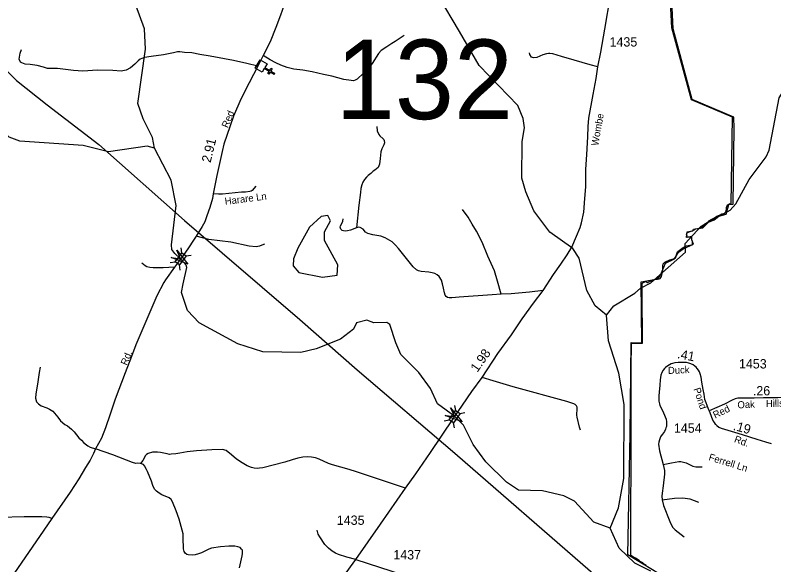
# Model space of a CAD drawing. Extents: x 2220236 to 2384410, y 720751 to 894131.
# Drawn here: x 2304658 to 2314836, y 827438 to 834809 of the extents above; entities that cross this region are included whole.
import ezdxf

# ---------------------------------------------------------------- set-up
doc = ezdxf.new("R2010")
doc.units = 0
doc.layers.add('Default', color=7, linetype='Continuous')

msp = doc.modelspace()

# ---------------------------------------------------------------- linework, layer by layer
at = {"layer": 'Default'}
for p, q in [((2306894, 831622), (2306884, 831690)), ((2306949, 831581), (2307018, 831591)), ((2306736, 831491), (2306804, 831501)), ((2306871, 831391), (2306861, 831459)), ((2310568, 829507), (2310555, 829575)), ((2310624, 829468), (2310692, 829481)), ((2310414, 829370), (2310482, 829383)), ((2310553, 829275), (2310540, 829343))]:
    msp.add_line(p, q, dxfattribs=at)
for points in [[(2295493, 842747), (2297095, 841044), (2298483, 839568), (2299676, 838250), (2300741, 837598), (2301195, 837329), (2302261, 836417), (2302843, 835802), (2303617, 835003), (2304675, 833934), (2305089, 833608), (2305781, 833074), (2306930, 832055), (2308477, 830729), (2309247, 830053), (2310557, 828934), (2312376, 827352), (2314693, 825307), (2316171, 824036), (2317878, 822537), (2318675, 821838), (2319961, 820697)], [(2306528, 833027), (2306502, 833170), (2306374, 833417), (2306305, 833625), (2306406, 834351), (2306394, 834626), (2306180, 835215), (2306117, 835632), (2306123, 835865), (2306163, 835998), (2306160, 836248), (2306067, 836447), (2305745, 836936), (2305519, 836983)], [(2306528, 833027), (2306428, 833052), (2305912, 832978), (2305570, 833060), (2304720, 833117), (2304577, 833173), (2304468, 833290), (2304221, 833828), (2304126, 834110), (2303915, 834390), (2303829, 834600), (2303836, 834748), (2304022, 835202), (2304110, 835619), (2304091, 835825), (2303937, 836140)], [(2313122, 827429), (2313102, 827443), (2313079, 827463), (2313043, 827482), (2313030, 827497), (2312979, 827525), (2312939, 827551), (2312916, 827564), (2312922, 829394), (2312924, 830079), (2312927, 830411), (2313074, 830411), (2313075, 830411), (2313069, 831096), (2313068, 831211), (2313084, 831222), (2313087, 831224), (2313114, 831236), (2313128, 831232), (2313141, 831226), (2313158, 831233), (2313208, 831252), (2313239, 831263), (2313277, 831268), (2313298, 831274), (2313311, 831278), (2313331, 831304), (2313341, 831359), (2313345, 831395), (2313347, 831411), (2313348, 831445), (2313352, 831473), (2313375, 831497), (2313442, 831526), (2313492, 831540), (2313522, 831554), (2313536, 831612), (2313538, 831623), (2313538, 831624), (2313544, 831633), (2313548, 831639), (2313568, 831655), (2313619, 831695), (2313664, 831716), (2313710, 831723), (2313736, 831729), (2313746, 831736), (2313746, 831760), (2313743, 831775), (2313738, 831794), (2313735, 831804), (2313736, 831820), (2313737, 831836), (2313710, 831833), (2313698, 831832), (2313678, 831827), (2313667, 831857), (2313663, 831867), (2313667, 831881), (2313682, 831898), (2313689, 831901), (2313701, 831905), (2313729, 831912), (2313746, 831916), (2313748, 831918), (2313758, 831938), (2313766, 831940), (2313814, 831950), (2313816, 831950), (2313860, 831956), (2313866, 831960), (2313901, 831988), (2313920, 832013), (2313953, 832038), (2313958, 832042), (2313966, 832049), (2313995, 832070), (2314030, 832085), (2314072, 832112), (2314115, 832130), (2314138, 832144), (2314164, 832147), (2314186, 832163), (2314197, 832183), (2314199, 832208), (2314199, 832228), (2314205, 832245), (2314218, 832265), (2314234, 832276), (2314252, 832282), (2314263, 832276), (2314282, 833440), (2314283, 833441), (2313733, 833673), (2313467, 834640), (2313416, 835691)], [(2313122, 827429), (2313102, 827443), (2313079, 827463), (2313043, 827482), (2313030, 827497), (2312979, 827525), (2312939, 827551), (2312916, 827564), (2312922, 829394), (2312924, 830079), (2312927, 830411), (2313074, 830411), (2313075, 830411), (2313069, 831096), (2313068, 831211), (2313084, 831222), (2313087, 831224), (2313114, 831236), (2313128, 831232), (2313141, 831226), (2313158, 831233), (2313208, 831252), (2313239, 831263), (2313277, 831268), (2313298, 831274), (2313311, 831278), (2313331, 831304), (2313341, 831359), (2313345, 831395), (2313347, 831411), (2313348, 831445), (2313352, 831473), (2313375, 831497), (2313442, 831526), (2313492, 831540), (2313522, 831554), (2313536, 831612), (2313538, 831623), (2313538, 831624), (2313544, 831633), (2313548, 831639), (2313568, 831655), (2313619, 831695), (2313664, 831716), (2313710, 831723), (2313736, 831729), (2313746, 831736), (2313746, 831760), (2313743, 831775), (2313738, 831794), (2313735, 831804), (2313736, 831820), (2313737, 831836), (2313710, 831833), (2313698, 831832), (2313678, 831827), (2313667, 831857), (2313663, 831867), (2313667, 831881), (2313682, 831898), (2313689, 831901), (2313701, 831905), (2313729, 831912), (2313746, 831916), (2313748, 831918), (2313758, 831938), (2313766, 831940), (2313814, 831950), (2313816, 831950), (2313860, 831956), (2313866, 831960), (2313901, 831988), (2313920, 832013), (2313953, 832038), (2313958, 832042), (2313966, 832049), (2313995, 832070), (2314030, 832085), (2314072, 832112), (2314115, 832130), (2314138, 832144), (2314164, 832147), (2314186, 832163), (2314197, 832183), (2314199, 832208), (2314199, 832228), (2314205, 832245), (2314218, 832265), (2314234, 832276), (2314252, 832282), (2314263, 832276), (2314282, 833440), (2314283, 833441), (2313733, 833673), (2313467, 834640), (2313416, 835691)], [(2312591, 830787), (2312441, 830909), (2312329, 831118), (2312225, 831550), (2312140, 831681), (2311830, 831901), (2311618, 832185), (2311507, 832439), (2311455, 832624), (2311458, 833113), (2311490, 833299), (2311472, 833423), (2311403, 833597), (2310881, 834133), (2310618, 834589), (2310338, 835070), (2309908, 835538), (2309591, 835617)], [(2313289, 827322), (2312877, 827570), (2312910, 829191), (2312921, 830420), (2313064, 830414), (2313058, 831235), (2313229, 831262), (2313284, 831284), (2313317, 831322), (2313383, 831482), (2313503, 831542), (2313558, 831630), (2313619, 831674), (2313756, 831740), (2313734, 831795), (2313734, 831839), (2313663, 831828), (2313674, 831905), (2313740, 831916), (2313784, 831944), (2313882, 831955), (2313959, 832032), (2314036, 832065), (2314097, 832114), (2314196, 832142), (2314234, 832268), (2314289, 832273), (2314305, 833290), (2314300, 833439), (2313740, 833676), (2313487, 834627), (2313437, 835671)], [(2308283, 834995), (2308219, 834808), (2308155, 834645), (2308079, 834452), (2307984, 834267), (2307913, 834125), (2307797, 833901), (2307685, 833683), (2307589, 833456), (2307541, 833323), (2307456, 833078), (2307433, 832979), (2307363, 832657), (2307315, 832414), (2307304, 832352), (2307269, 832228), (2307231, 832118), (2307202, 832036), (2307166, 831974), (2307084, 831843), (2307050, 831791), (2306982, 831688), (2306913, 831587), (2306834, 831482)], [(2310534, 829394), (2310784, 829762), (2310924, 829952), (2311132, 830270), (2311315, 830524), (2311459, 830736), (2311610, 830947), (2311740, 831116), (2311881, 831331), (2311977, 831469), (2312065, 831594), (2312126, 831699), (2312190, 831847), (2312239, 831963), (2312256, 832024), (2312286, 832166), (2312299, 832350), (2312312, 832506), (2312315, 832738), (2312326, 832939), (2312341, 833178), (2312345, 833314), (2312353, 833428), (2312410, 833747), (2312453, 833961), (2312476, 834117), (2312514, 834314), (2312570, 834622), (2312645, 835071)], [(2309876, 834535), (2309758, 834457), (2309710, 834427), (2309646, 834384), (2309570, 834333), (2309532, 834295), (2309446, 834159), (2309399, 834100), (2309330, 834029), (2309245, 833951), (2309220, 833935), (2309197, 833928), (2309165, 833933), (2309066, 833948), (2308905, 833990), (2308796, 834015), (2308642, 834047), (2308518, 834070), (2308396, 834086), (2308309, 834107), (2308220, 834139), (2308154, 834169), (2308080, 834208), (2307984, 834267)], [(2307913, 834125), (2307764, 834160), (2307588, 834200), (2307274, 834260), (2307136, 834281), (2307026, 834302), (2306928, 834308), (2306868, 834315), (2306834, 834315), (2306781, 834304), (2306646, 834278), (2306481, 834256), (2306391, 834242), (2306359, 834228), (2306336, 834219), (2306308, 834198), (2306264, 834150), (2306207, 834102), (2306147, 834072), (2306079, 834058), (2305968, 834066), (2305762, 834072), (2305565, 834059), (2305441, 834065), (2305225, 834095), (2305136, 834095), (2305093, 834095), (2305040, 834113), (2304955, 834136), (2304861, 834148), (2304790, 834152), (2304748, 834168), (2304728, 834178), (2304712, 834221), (2304725, 834301), (2304742, 834349)], [(2312476, 834117), (2312370, 834144), (2312159, 834204), (2311986, 834254), (2311872, 834291), (2311830, 834294), (2311812, 834294), (2311786, 834290), (2311738, 834277), (2311657, 834242), (2311613, 834236), (2311583, 834246), (2311564, 834283), (2311558, 834305)], [(2312591, 830787), (2312690, 830912), (2312971, 831081), (2313045, 831150), (2313187, 831218), (2313649, 831631), (2313647, 831746), (2313862, 831981), (2314251, 832194), (2314325, 832279), (2314504, 832605), (2314734, 832909), (2314775, 833000), (2314909, 833701), (2315064, 833944), (2315188, 834047), (2315405, 834115)], [(2309512, 833315), (2309514, 833258), (2309535, 833208), (2309551, 833190), (2309595, 833152), (2309604, 833143), (2309610, 833127), (2309612, 833097), (2309604, 833071), (2309579, 833018), (2309565, 832978), (2309556, 832886), (2309547, 832812), (2309528, 832768), (2309484, 832730), (2309460, 832715), (2309430, 832685), (2309395, 832661), (2309371, 832636), (2309345, 832606), (2309324, 832570), (2309310, 832534), (2309295, 832483), (2309291, 832429), (2309267, 832259), (2309238, 831959)], [(2312638, 827930), (2312421, 828010), (2312160, 828291), (2312018, 828364), (2311734, 828428), (2311409, 828441), (2311249, 828546), (2310971, 828820), (2310802, 829050), (2310673, 829310), (2310555, 829426), (2310322, 829595), (2310228, 829804), (2310075, 830018), (2309831, 830257), (2309763, 830415), (2309685, 830661), (2309644, 830686), (2309469, 830685), (2309377, 830718), (2309235, 830682), (2309195, 830599), (2309021, 830464), (2308698, 830335), (2308490, 830284), (2307982, 830296), (2307647, 830401), (2307128, 830685), (2306968, 830849), (2306890, 831092), (2306914, 831208), (2306963, 831423), (2306952, 831457), (2306878, 831541), (2306798, 831611), (2306761, 831668), (2306757, 831729), (2306819, 832257), (2306749, 832596), (2306528, 833027)], [(2307887, 832516), (2307839, 832458), (2307826, 832450), (2307806, 832444), (2307750, 832435), (2307696, 832434), (2307438, 832410), (2307384, 832407), (2307315, 832414)], [(2311177, 831068), (2311128, 831243), (2311088, 831379), (2311042, 831478), (2310998, 831576), (2310922, 831763), (2310847, 831912), (2310790, 832006), (2310736, 832098), (2310659, 832201)], [(2308779, 831294), (2308979, 831322), (2308985, 831463), (2308807, 831787), (2308806, 831902), (2308887, 832053), (2308853, 832121), (2308762, 832110), (2308605, 831966), (2308450, 831684), (2308393, 831541), (2308386, 831448), (2308462, 831356), (2308779, 831294)], [(2309238, 831959), (2309155, 831926), (2309117, 831918), (2309085, 831913), (2309061, 831917), (2309043, 831923), (2309029, 831937), (2309021, 831953), (2309018, 831967), (2309022, 831983), (2309048, 832035), (2309052, 832047), (2309057, 832077)], [(2311177, 831068), (2311055, 831057), (2310614, 831026), (2310514, 831017), (2310482, 831019), (2310460, 831023), (2310440, 831036), (2310426, 831056), (2310417, 831086), (2310405, 831150), (2310392, 831204), (2310377, 831256), (2310347, 831305), (2310319, 831325), (2310287, 831343), (2310252, 831352), (2310206, 831362), (2310106, 831373), (2310068, 831380), (2310040, 831394), (2309998, 831432), (2309799, 831681), (2309761, 831725), (2309714, 831768), (2309622, 831823), (2309565, 831845), (2309455, 831862), (2309389, 831881), (2309357, 831900), (2309325, 831938), (2309286, 831962), (2309268, 831965), (2309238, 831959)], [(2308005, 831738), (2307967, 831726), (2307934, 831711), (2307891, 831704), (2307799, 831710), (2307551, 831765), (2307256, 831802), (2307084, 831843)], [(2306834, 831482), (2306796, 831431), (2306677, 831260), (2306653, 831222), (2306557, 831046), (2306277, 830388), (2306217, 830233), (2306133, 830011), (2306001, 829658), (2305931, 829456), (2305869, 829276), (2305816, 829137), (2305735, 828995), (2305710, 828931), (2305665, 828842), (2305603, 828743), (2305511, 828590), (2305397, 828412), (2305150, 828061), (2305043, 827902), (2304642, 827316)], [(2306796, 831431), (2306642, 831419), (2306509, 831422), (2306464, 831426), (2306424, 831435), (2306400, 831447), (2306358, 831484)], [(2311740, 831116), (2311559, 831094), (2311311, 831074), (2311177, 831068)], [(2312638, 827930), (2312752, 828204), (2312823, 828597), (2312830, 829589), (2312758, 830006), (2312620, 830443), (2312591, 830787)], [(2304995, 830088), (2304981, 830015), (2304956, 829861), (2304935, 829733), (2304931, 829671), (2304945, 829622), (2304969, 829596), (2305008, 829568), (2305082, 829543), (2305120, 829526), (2305163, 829500), (2305229, 829417), (2305266, 829367), (2305326, 829320), (2305361, 829302), (2305415, 829259), (2305448, 829221), (2305512, 829142), (2305546, 829108), (2305579, 829073), (2305631, 829034), (2305666, 829016), (2305735, 828995)], [(2313970, 829504), (2313940, 829575), (2313927, 829610), (2313912, 829655), (2313899, 829726), (2313889, 829787), (2313871, 829888), (2313860, 829953), (2313849, 830001), (2313839, 830027), (2313825, 830049), (2313808, 830070), (2313792, 830088), (2313774, 830104), (2313754, 830120), (2313722, 830134), (2313697, 830143), (2313663, 830152), (2313631, 830153), (2313579, 830150), (2313554, 830150), (2313508, 830145), (2313478, 830137), (2313460, 830132), (2313413, 830107), (2313383, 830086), (2313369, 830069), (2313353, 830048), (2313335, 830016), (2313320, 829980), (2313311, 829919), (2313306, 829848), (2313299, 829754), (2313293, 829702), (2313293, 829676), (2313294, 829633), (2313296, 829616), (2313301, 829596), (2313306, 829576), (2313324, 829541), (2313355, 829475), (2313391, 829392), (2313394, 829356), (2313395, 829331), (2313395, 829311), (2313394, 829293), (2313387, 829274), (2313382, 829256), (2313367, 829225), (2313342, 829190), (2313326, 829166), (2313316, 829152), (2313305, 829129), (2313300, 829113), (2313293, 829083), (2313290, 829054)], [(2312244, 829243), (2312228, 829282), (2312197, 829418), (2312194, 829446), (2312199, 829532), (2312197, 829550), (2312187, 829570), (2312169, 829588), (2312151, 829599), (2312060, 829629), (2311341, 829825), (2311071, 829904), (2310924, 829952)], [(2315287, 829697), (2315045, 829680), (2314888, 829676), (2314695, 829675), (2314574, 829674), (2314451, 829674), (2314380, 829674), (2314355, 829672), (2314316, 829663), (2314278, 829648), (2314172, 829594), (2313970, 829504)], [(2313970, 829504), (2313991, 829444), (2313999, 829420), (2314010, 829394), (2314024, 829366), (2314037, 829345), (2314051, 829326), (2314058, 829318), (2314073, 829304), (2314100, 829286), (2314130, 829271), (2314174, 829255), (2314310, 829215), (2314410, 829184), (2314609, 829125), (2314725, 829087), (2314800, 829067)], [(2309229, 827511), (2309559, 827982), (2309894, 828466), (2310032, 828659), (2310228, 828945), (2310534, 829394)], [(2306340, 828795), (2306304, 828799), (2306276, 828796), (2306234, 828810), (2305968, 828915), (2305735, 828995)], [(2309894, 828466), (2309238, 828686), (2309137, 828717), (2308913, 828779), (2308861, 828796), (2308738, 828853), (2308688, 828872), (2308632, 828882), (2308578, 828887), (2308518, 828883), (2308448, 828868), (2308372, 828845), (2308277, 828814), (2307982, 828739), (2307938, 828732), (2307910, 828730), (2307864, 828732), (2307828, 828741), (2307769, 828765), (2307705, 828804), (2307628, 828855), (2307560, 828912), (2307487, 828970), (2307439, 828983), (2307297, 828979), (2307092, 828965), (2306966, 828954), (2306868, 828935), (2306812, 828926), (2306750, 828920), (2306728, 828919), (2306698, 828927), (2306608, 828946), (2306566, 828950), (2306502, 828949), (2306442, 828930), (2306422, 828918), (2306408, 828906), (2306371, 828839), (2306340, 828795)], [(2313290, 829054), (2313302, 828968), (2313350, 828782)], [(2307666, 827396), (2307702, 827560), (2307710, 827590), (2307710, 827614), (2307706, 827634), (2307695, 827650), (2307675, 827668), (2307647, 827680), (2307603, 827687), (2307523, 827690), (2307413, 827681), (2307293, 827662), (2307258, 827649), (2307210, 827625), (2307156, 827600), (2307116, 827586), (2307075, 827573), (2307031, 827569), (2306979, 827571), (2306959, 827578), (2306940, 827592), (2306924, 827618), (2306916, 827654), (2306914, 827800), (2306910, 827852), (2306859, 828049), (2306818, 828161), (2306767, 828282), (2306749, 828312), (2306722, 828335), (2306626, 828376), (2306588, 828398), (2306554, 828424), (2306527, 828451), (2306507, 828503), (2306488, 828559), (2306435, 828690), (2306421, 828716), (2306394, 828766), (2306378, 828782), (2306366, 828787), (2306340, 828795)], [(2313350, 828782), (2313367, 828701), (2313367, 828655), (2313349, 828499), (2313336, 828398), (2313332, 828358), (2313338, 828311)], [(2313350, 828782), (2313461, 828807), (2313560, 828825), (2313588, 828822), (2313658, 828804), (2313747, 828760), (2313788, 828753), (2313875, 828753)], [(2313338, 828311), (2313505, 828332), (2313614, 828334), (2313708, 828321), (2313824, 828278)], [(2313338, 828311), (2313355, 828232), (2313441, 828020), (2313476, 827945), (2313513, 827907), (2313633, 827811)], [(2305150, 828061), (2305116, 828074), (2305083, 828079), (2305015, 828081), (2304779, 828082), (2304448, 828074), (2304029, 828068), (2303740, 828063), (2303554, 828056), (2303462, 828050), (2303394, 828052)], [(2309229, 827511), (2309106, 827539), (2308994, 827578), (2308956, 827594), (2308911, 827623), (2308863, 827663), (2308814, 827710), (2308747, 827811), (2308725, 827851), (2308714, 827883), (2308710, 827903)], [(2313187, 827352), (2312969, 827458), (2312759, 827663), (2312638, 827930)], [(2307825, 824107), (2307834, 824463), (2307862, 824975), (2307891, 825255), (2307903, 825311), (2307918, 825352), (2308079, 825655), (2308190, 825862), (2308422, 826283), (2308551, 826526), (2308586, 826592), (2308634, 826663), (2308675, 826731), (2308760, 826846), (2308831, 826947), (2308933, 827102), (2309229, 827511)], [(2309229, 827511), (2309862, 827303), (2310326, 827140), (2310688, 827029), (2311170, 826864), (2311345, 826803), (2311580, 826728), (2311707, 826689), (2311825, 826654), (2311924, 826625), (2312055, 826601), (2312122, 826596), (2312201, 826593), (2312285, 826596), (2312341, 826603)]]:
    msp.add_lwpolyline(points, dxfattribs=at)
for points in [[(2308038, 834156), (2308009, 834108), (2308074, 834068), (2308090, 834096), (2308104, 834087), (2308087, 834060), (2308139, 834029), (2308131, 834015), (2308079, 834046), (2308063, 834019), (2308049, 834027), (2308066, 834055), (2308000, 834094), (2307970, 834045), (2307879, 834100), (2307947, 834212)], [(2306825, 831659), (2306976, 831468), (2306749, 831558), (2306878, 831541)], [(2306804, 831501), (2306894, 831622), (2306950, 831580), (2306861, 831459)], [(2310498, 829543), (2310654, 829355), (2310426, 829440), (2310555, 829426)], [(2310482, 829383), (2310567, 829508), (2310626, 829468), (2310540, 829343)]]:
    msp.add_lwpolyline(points, close=True, dxfattribs=at)

# ---------------------------------------------------------------- texts
for s, height, p in [('132', 1066.3, (2308958, 833415)), ('1435', 125, (2312632, 834388)), ('1453', 125, (2314368, 830071)), ('1454', 125, (2313495, 829209)), ('1435', 125, (2308973, 827974)), ('1437', 125, (2309731, 827510))]:
    msp.add_text(s, height=height, dxfattribs=at).set_placement(p)
for s, height, rotation, p in [('Red', 95, 67.4967, (2307511, 833289)), ('Wombe', 95, 79.92, (2312479, 833052)), ('2.91', 125, 76.3068, (2307279, 832823)), ('Harare Ln', 95, 7.4348, (2307476, 832264)), ('1.98', 125, 54.8726, (2310858, 830012)), ('.41', 125, 349.4425, (2313534, 830209)), ('Rd.', 95, 67.3695, (2306156, 830105)), ('Duck', 95, 2.2712, (2313417, 829997)), ('Pond', 95, 287.9571, (2313757, 829796)), ('.26', 125, 0.3542, (2314555, 829709)), ('Red', 95, 26.2405, (2314048, 829397)), ('Oak', 95, 2.7547, (2314350, 829535)), ('Hills', 95, 0.6679, (2314730, 829554)), ('.19', 125, 344.8686, (2314282, 829249)), ('Rd.', 95, 339.6513, (2314296, 829086)), ('Ferrell Ln', 95, 342.9236, (2313954, 828842))]:
    msp.add_text(s, height=height, rotation=rotation, dxfattribs=at).set_placement(p)

doc.saveas('drawing.dxf')
